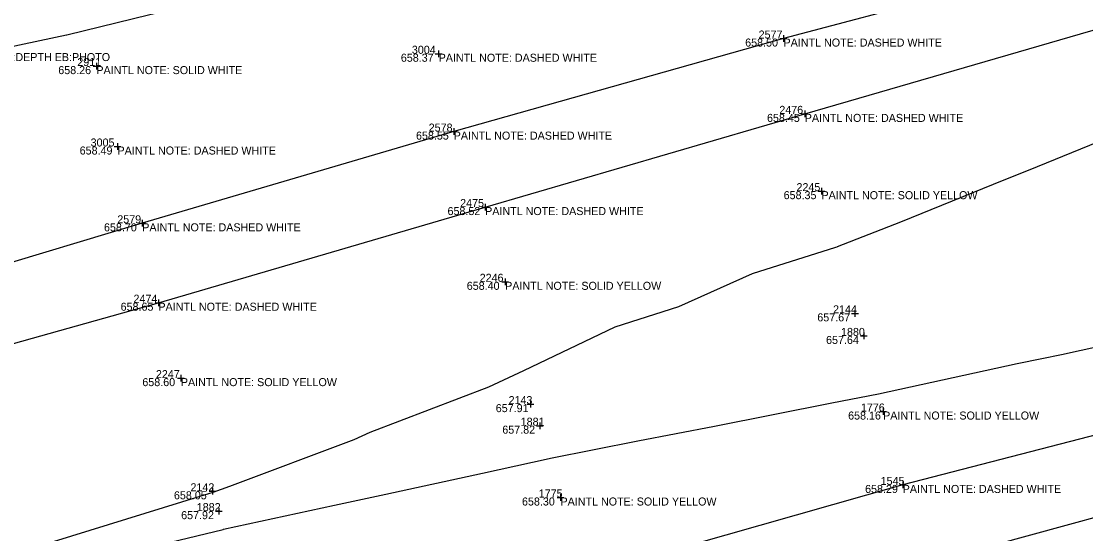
# Model space of a CAD drawing. Extents: x 2129350 to 2137777, y 657588 to 659885.
# Drawn here: x 2135124.5 to 2135283.8, y 659258.2 to 659334.8 of the extents above; entities that cross this region are included whole.
import ezdxf

# ---------------------------------------------------------------- set-up
doc = ezdxf.new("R2010")
doc.units = 0
for name, color, linetype in [('DT_X_Contour_Minor', 7, 'Continuous'), ('PV_X_COP', 7, 'Continuous'), ('SV_X_Shot_Marker', 7, 'Continuous'), ('SV_X_Text_Comment', 7, 'Continuous'), ('SV_X_Text_Elevation', 7, 'Continuous'), ('SV_X_Text_Name', 7, 'Continuous')]:
    doc.layers.add(name, color=color, linetype=linetype)

msp = doc.modelspace()

# ---------------------------------------------------------------- linework, layer by layer
at = {"layer": 'DT_X_Contour_Minor'}
for points in [[(2135122.53, 659330.95), (2135131.23, 659332.8), (2135131.27, 659332.81), (2135143.72, 659335.87), (2135155.45, 659338.58), (2135165.76, 659340.71), (2135180.7, 659344.21), (2135187.9, 659345.73), (2135206.35, 659349.67), (2135206.73, 659349.75), (2135210.17, 659350.69), (2135227.14, 659354.11), (2135230.79, 659354.61), (2135231.86, 659354.84), (2135254.09, 659360.75), (2135256.04, 659361.2), (2135277.35, 659366.84), (2135280.24, 659367.49), (2135280.41, 659367.53), (2135285.35, 659368.05)], [(2135293.31, 659319.88), (2135276.55, 659313.04), (2135269.97, 659310.44), (2135256.07, 659304.8), (2135246.6, 659301.07), (2135246.56, 659301.05), (2135246.37, 659300.97), (2135233.9, 659297.04), (2135222.84, 659292.09), (2135213.33, 659289.05), (2135199.67, 659282.54), (2135194.39, 659280.11), (2135176.66, 659273.3), (2135174.25, 659272.22), (2135155.64, 659265.22), (2135153.13, 659264.34), (2135153.13, 659264.34), (2135151.19, 659263.74), (2135129.26, 659256.98)], [(2135134.97, 659254.07), (2135154.69, 659258.82), (2135154.74, 659258.83), (2135171.35, 659262.43), (2135179.02, 659264.11), (2135193.49, 659267.25), (2135203.49, 659269.44), (2135203.5, 659269.44), (2135203.67, 659269.48), (2135216.75, 659272.08), (2135228.25, 659274.26), (2135245.79, 659277.77), (2135252.81, 659279.11), (2135273.54, 659283.63), (2135277.25, 659284.38), (2135280.2, 659284.98), (2135301.7, 659289.72)]]:
    msp.add_lwpolyline(points, dxfattribs=at)
at = {"layer": 'PV_X_COP'}
for points in [[(2135527.35, 659412.34), (2135478.99, 659399.05), (2135431.18, 659385.39), (2135382.49, 659372.73), (2135334.83, 659358.91), (2135286.96, 659345.08), (2135238.58, 659332.25), (2135189.2, 659318.33), (2135142.58, 659304.61), (2135094.13, 659290.09), (2135046.23, 659276.72), (2134998.09, 659262.4)], [(2134520.09, 659114.68), (2134568.13, 659128.65), (2134617.04, 659142.36), (2134664.66, 659155.43), (2134712.28, 659169.02), (2134760.57, 659182.99), (2134808.9, 659196.44), (2134857.18, 659209.96), (2134905, 659224.09), (2134953.16, 659237.82), (2135001.3, 659251.25), (2135048.97, 659264.98), (2135097.44, 659279.39), (2135145, 659292.73), (2135193.91, 659307.04), (2135241.76, 659320.98), (2135289.6, 659334.84), (2135337.5, 659347.93), (2135385.12, 659361.55), (2135434.03, 659374.73), (2135482.21, 659388.12), (2135530.34, 659401.09)], [(2135547.18, 659341.2), (2135498.35, 659328.82), (2135450.11, 659316.55), (2135401.76, 659303.54), (2135353.15, 659290.59), (2135304.88, 659278), (2135256.42, 659265.47), (2135208.54, 659251.89), (2135160.11, 659238.72), (2135111.86, 659225.57), (2135063.97, 659212.65), (2135015.7, 659199.59)], [(2134536.41, 659055.93), (2134584.63, 659068.49), (2134632.85, 659082.56), (2134681.18, 659095.41), (2134729.3, 659108.49), (2134777.5, 659121.73), (2134825.62, 659134.79), (2134874.04, 659148.15), (2134922.3, 659161.49), (2134970.42, 659174.45), (2135018.69, 659187.56), (2135066.93, 659200.99), (2135115.08, 659213.86), (2135163, 659227.16), (2135211.7, 659240.81), (2135259.71, 659253.66), (2135307.87, 659266.85), (2135356.61, 659279.29), (2135404.78, 659292.12), (2135453.04, 659304.51), (2135501.4, 659316.76), (2135549.86, 659329.4)]]:
    msp.add_lwpolyline(points, dxfattribs=at)
at = {"layer": 'SV_X_Shot_Marker'}
for p, q in [((2135238.08, 659332.25), (2135239.08, 659332.25)), ((2135238.58, 659332.75), (2135238.58, 659331.75)), ((2135238.58, 659332.25), (2135238.58, 659332.25)), ((2135186.95, 659330.47), (2135186.95, 659329.47)), ((2135186.45, 659329.97), (2135187.45, 659329.97)), ((2135186.95, 659329.97), (2135186.95, 659329.97)), ((2135135.21, 659328.14), (2135136.21, 659328.14)), ((2135135.71, 659328.64), (2135135.71, 659327.64)), ((2135135.71, 659328.14), (2135135.71, 659328.14)), ((2135241.26, 659320.98), (2135242.26, 659320.98)), ((2135241.76, 659321.48), (2135241.76, 659320.48)), ((2135241.76, 659320.98), (2135241.76, 659320.98)), ((2135188.7, 659318.33), (2135189.7, 659318.33)), ((2135189.2, 659318.83), (2135189.2, 659317.83)), ((2135189.2, 659318.33), (2135189.2, 659318.33)), ((2135138.37, 659316.1), (2135139.37, 659316.1)), ((2135138.87, 659316.6), (2135138.87, 659315.6)), ((2135138.87, 659316.1), (2135138.87, 659316.1)), ((2135244.26, 659309.92), (2135244.26, 659308.92)), ((2135243.76, 659309.42), (2135244.76, 659309.42)), ((2135244.26, 659309.42), (2135244.26, 659309.42)), ((2135193.41, 659307.04), (2135194.41, 659307.04)), ((2135193.91, 659307.54), (2135193.91, 659306.54)), ((2135193.91, 659307.04), (2135193.91, 659307.04)), ((2135142.58, 659305.11), (2135142.58, 659304.11)), ((2135142.08, 659304.61), (2135143.08, 659304.61)), ((2135142.58, 659304.61), (2135142.58, 659304.61)), ((2135196.41, 659295.86), (2135197.41, 659295.86)), ((2135196.91, 659296.36), (2135196.91, 659295.36)), ((2135196.91, 659295.86), (2135196.91, 659295.86)), ((2135144.5, 659292.73), (2135145.5, 659292.73)), ((2135145, 659293.23), (2135145, 659292.23)), ((2135145, 659292.73), (2135145, 659292.73)), ((2135248.78, 659291.14), (2135249.78, 659291.14)), ((2135249.28, 659291.64), (2135249.28, 659290.64)), ((2135249.28, 659291.14), (2135249.28, 659291.14)), ((2135250.09, 659287.76), (2135251.09, 659287.76)), ((2135250.59, 659288.26), (2135250.59, 659287.26)), ((2135250.59, 659287.76), (2135250.59, 659287.76)), ((2135147.86, 659281.45), (2135148.86, 659281.45)), ((2135148.36, 659281.95), (2135148.36, 659280.95)), ((2135148.36, 659281.45), (2135148.36, 659281.45)), ((2135200.71, 659278.06), (2135200.71, 659277.06)), ((2135200.21, 659277.56), (2135201.21, 659277.56)), ((2135200.71, 659277.56), (2135200.71, 659277.56)), ((2135252.99, 659276.45), (2135253.99, 659276.45)), ((2135253.49, 659276.95), (2135253.49, 659275.95)), ((2135253.49, 659276.45), (2135253.49, 659276.45)), ((2135202.09, 659274.83), (2135202.09, 659273.83)), ((2135201.59, 659274.33), (2135202.59, 659274.33)), ((2135202.09, 659274.33), (2135202.09, 659274.33)), ((2135153.08, 659265.02), (2135153.08, 659264.02)), ((2135255.92, 659265.47), (2135256.92, 659265.47)), ((2135256.42, 659265.97), (2135256.42, 659264.97)), ((2135256.42, 659265.47), (2135256.42, 659265.47)), ((2135152.58, 659264.52), (2135153.58, 659264.52)), ((2135153.08, 659264.52), (2135153.08, 659264.52)), ((2135204.69, 659263.59), (2135205.69, 659263.59)), ((2135205.19, 659264.09), (2135205.19, 659263.09)), ((2135205.19, 659263.59), (2135205.19, 659263.59)), ((2135154.03, 659262.05), (2135154.03, 659261.05)), ((2135153.53, 659261.55), (2135154.53, 659261.55)), ((2135154.03, 659261.55), (2135154.03, 659261.55))]:
    msp.add_line(p, q, dxfattribs=at)

# ---------------------------------------------------------------- texts
at = {"layer": 'SV_X_Text_Comment'}
for s, p in [('PAINTL NOTE: DASHED WHITE', (2135238.58, 659331.05)), ('EB:MATERIAL OTHER EB:DEPTH EB:PHOTO', (2135103.88, 659328.88)), ('PAINTL NOTE: DASHED WHITE', (2135186.95, 659328.78)), ('PAINTL NOTE: SOLID WHITE', (2135135.71, 659326.93)), ('PAINTL NOTE: DASHED WHITE', (2135241.76, 659319.78)), ('PAINTL NOTE: DASHED WHITE', (2135189.2, 659317.13)), ('PAINTL NOTE: DASHED WHITE', (2135138.87, 659314.9)), ('PAINTL NOTE: SOLID YELLOW', (2135244.26, 659308.22)), ('PAINTL NOTE: DASHED WHITE', (2135193.91, 659305.84)), ('PAINTL NOTE: DASHED WHITE', (2135142.58, 659303.41)), ('PAINTL NOTE: SOLID YELLOW', (2135196.91, 659294.66)), ('PAINTL NOTE: DASHED WHITE', (2135145, 659291.53)), ('PAINTL NOTE: SOLID YELLOW', (2135148.36, 659280.25)), ('PAINTL NOTE: SOLID YELLOW', (2135253.49, 659275.25)), ('PAINTL NOTE: DASHED WHITE', (2135256.42, 659264.27)), ('PAINTL NOTE: SOLID YELLOW', (2135205.19, 659262.39))]:
    msp.add_text(s, height=1.2, dxfattribs=at).set_placement(p)
at = {"layer": 'SV_X_Text_Elevation'}
for s, p in [('658.50', (2135232.84, 659331.05)), ('658.37', (2135181.29, 659328.78)), ('658.26', (2135130.01, 659326.93)), ('658.45', (2135236.11, 659319.78)), ('658.55', (2135183.56, 659317.13)), ('658.49', (2135133.21, 659314.9)), ('658.35', (2135238.6, 659308.22)), ('658.52', (2135188.28, 659305.84)), ('658.70', (2135136.85, 659303.41)), ('658.40', (2135191.16, 659294.66)), ('658.65', (2135139.34, 659291.53)), ('657.67', (2135243.64, 659289.94)), ('657.64', (2135244.95, 659286.56)), ('658.60', (2135142.59, 659280.25)), ('657.91', (2135195.5, 659276.36)), ('658.16', (2135248.25, 659275.25)), ('657.82', (2135196.48, 659273.14)), ('658.29', (2135250.79, 659264.27)), ('658.05', (2135147.32, 659263.32)), ('658.30', (2135199.43, 659262.39)), ('657.92', (2135148.4, 659260.35))]:
    msp.add_text(s, height=1.2, dxfattribs=at).set_placement(p)
at = {"layer": 'SV_X_Text_Name'}
for s, p in [('2577', (2135234.85, 659332.25)), ('3004', (2135182.94, 659329.97)), ('2911', (2135132.85, 659328.14)), ('2476', (2135237.95, 659320.98)), ('2578', (2135185.46, 659318.33)), ('3005', (2135134.85, 659316.1)), ('2245', (2135240.52, 659309.42)), ('2475', (2135190.17, 659307.04)), ('2579', (2135138.84, 659304.61)), ('2246', (2135193.09, 659295.86)), ('2474', (2135141.27, 659292.73)), ('2144', (2135246, 659291.14)), ('1880', (2135247.19, 659287.76)), ('2247', (2135144.62, 659281.45)), ('2143', (2135197.42, 659277.56)), ('1776', (2135250.16, 659276.45)), ('1881', (2135199.23, 659274.33)), ('1545', (2135253.12, 659265.47)), ('2142', (2135149.8, 659264.52)), ('1775', (2135201.93, 659263.59)), ('1882', (2135150.74, 659261.55))]:
    msp.add_text(s, height=1.2, dxfattribs=at).set_placement(p)

doc.saveas('drawing.dxf')
